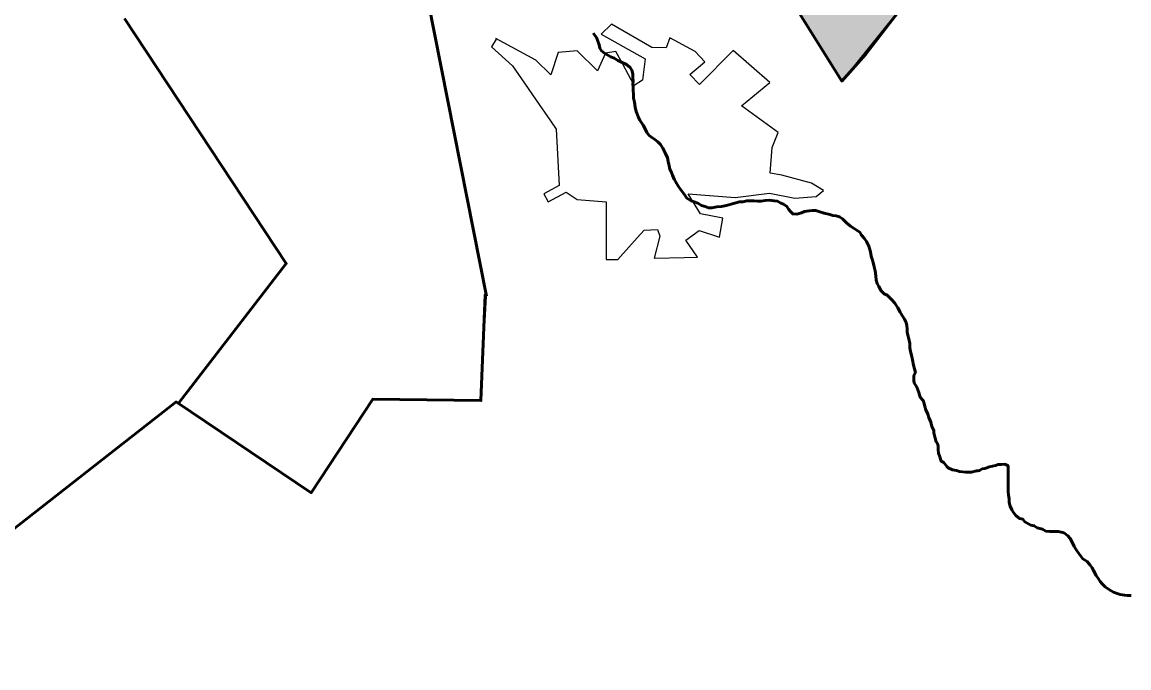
# Model space of a CAD drawing. Extents: x -1643653 to 4543381, y 1624270 to 13878484.
# Drawn here: x 816274 to 818180, y 9012458 to 9013570 of the extents above; entities that cross this region are included whole.
import ezdxf

# ---------------------------------------------------------------- set-up
doc = ezdxf.new("R2010")
doc.units = 0
doc.header["$LTSCALE"] = 200
doc.layers.add('60', color=7, linetype='Continuous', lineweight=13)

msp = doc.modelspace()

# ---------------------------------------------------------------- hatches: boundary and pattern name
at = {"layer": '60'}
msp.add_hatch(color=256, dxfattribs=at).paths.add_polyline_path([(818035.5, 9014039.1), (818096.4, 9014037.6), (818120.1, 9014031.6), (818139.7, 9014021.6), (818144.9, 9014004.4), (818137.4, 9013986.4), (818129.2, 9013972.1), (818135.2, 9013961.6), (818147.2, 9013962.4), (818165.9, 9013948.1), (818083.1, 9013839.1), (817968.5, 9013770), (817944.9, 9013746.6), (817889.4, 9013676.2), (817822.3, 9013638.9), (817727.1, 9013514.8), (817685.5, 9013468.5), (817549.6, 9013686.7), (817378.8, 9013721.7), (817365, 9013754), (817359.2, 9013773.6), (817351.2, 9013816.3), (817348.9, 9013844), (817355.8, 9013860.1), (817374.2, 9013875.1), (817369.6, 9013910.9), (817383.5, 9013946.7), (817375.4, 9013979), (817365, 9013990.5), (817350, 9013998.6), (817344.2, 9014006.7), (817345.4, 9014017), (817353.5, 9014030.9), (817363.8, 9014029.7), (817378.8, 9014020.5), (817410, 9013999.7), (817415.8, 9013990.5), (817431.9, 9013977.8), (817431.9, 9013994), (817428.4, 9014022.8), (817422.7, 9014050.5), (817419.4, 9014092.2), (817517.6, 9014099.8), (817543, 9014274.6), (817594.8, 9014394.5), (817651.7, 9014402.6), (817758.3, 9014365), (817859.8, 9014416.8), (817885.9, 9014453.8), (817890.4, 9014443.7), (817899, 9014432), (817900, 9014425.8), (817897.9, 9014420.8), (817890.7, 9014409.6), (817888, 9014382.6), (817874.1, 9014354.7), (817874.1, 9014344.8), (817881, 9014329.8), (817884.9, 9014319.3), (817887.9, 9014305.7), (817886.9, 9014292.1), (817900.9, 9014289.8), (817917.5, 9014278.2), (817928.5, 9014278.4), (817940.2, 9014251.6), (817945.2, 9014236.5), (817965.1, 9014207.4), (817976.8, 9014191.7), (817983.9, 9014172.6), (818008.5, 9014163.5), (818013.1, 9014160), (818016.3, 9014150.4), (818028.6, 9014139.1), (818055.5, 9014101.1)])

# ---------------------------------------------------------------- linework, layer by layer
at = {"layer": '60', "lineweight": 53}
for points in [[(817073.4, 9013098), (816973.3, 9013605.7), (817166.2, 9013711.2)], [(817822.3, 9013638.9), (817727.1, 9013514.8), (817685.5, 9013468.5), (817549.6, 9013686.7)], [(816543.7, 9012914.3), (816728.6, 9013154.1), (816450.2, 9013576.6)], [(817257.4, 9013551.2), (817262.9, 9013543.6), (817264.9, 9013539), (817267.4, 9013530.8), (817268.9, 9013525.2), (817271.9, 9013520.6), (817277, 9013516.5), (817282.5, 9013513.4), (817287.6, 9013510.3), (817293.7, 9013508.2), (817299.8, 9013504.1), (817304.8, 9013501.5), (817315, 9013496.9), (817321, 9013491.7), (817324.1, 9013487.1), (817325.5, 9013481), (817325.5, 9013474.9), (817326, 9013468.3), (817325.9, 9013463.2), (817326.4, 9013458.1), (817326.4, 9013451.5), (817326.8, 9013445.8), (817326.8, 9013439.2), (817328.3, 9013432.1), (817329.7, 9013423.9), (817331.2, 9013416.3), (817333.7, 9013410.2), (817335.7, 9013405.6), (817337.7, 9013401), (817343.2, 9013392.8), (817347.3, 9013385.1), (817349.8, 9013380), (817353.8, 9013374.9), (817357.8, 9013371.8), (817363.4, 9013368.2), (817368.5, 9013364.1), (817373.5, 9013359.5), (817377.6, 9013352.8), (817381.6, 9013345.2), (817385.6, 9013336.5), (817386.6, 9013330.3), (817388, 9013322.7), (817389.5, 9013316.6), (817392, 9013311), (817394, 9013306.4), (817397, 9013299.7), (817400.7, 9013292.5), (817404.2, 9013287.2), (817408.4, 9013281.2), (817414.1, 9013273.8), (817418.7, 9013266.7), (817426.1, 9013262.4), (817432.8, 9013260), (817438.5, 9013257.5), (817443.8, 9013254), (817450.2, 9013252.5), (817456.2, 9013250.4), (817461.8, 9013250.4), (817470.5, 9013251.9), (817478.1, 9013252.3), (817484.2, 9013253.8), (817490.8, 9013255.3), (817499, 9013257.8), (817509.2, 9013260.8), (817515.3, 9013260.8)], [(815878.7, 9013456.4), (815936.4, 9013335.4), (816218.9, 9012665.7), (816539, 9012916), (816771.7, 9012759.3), (816877.6, 9012920.6), (817064.1, 9012918.3), (817071.1, 9013100.3), (817073.4, 9013098)], [(817515.3, 9013260.8), (817521.9, 9013262.2), (817528.5, 9013262.2), (817534.6, 9013262.2), (817540.7, 9013261.6), (817546.3, 9013261.6), (817553.5, 9013263.1), (817560.9, 9013263.5), (817569, 9013262.1), (817575, 9013261.4), (817580.4, 9013258.3), (817585.4, 9013256.7), (817591, 9013252.6), (817594, 9013248), (817597, 9013243.9), (817601.1, 9013239.8), (817608.2, 9013239.3), (817616.3, 9013241.8), (817621.5, 9013243.8), (817629.1, 9013245.2), (817634.7, 9013245.7), (817640.8, 9013245.7), (817647.9, 9013243.1), (817655, 9013241), (817664.7, 9013238.9), (817670.2, 9013236.8), (817675.8, 9013236.3), (817681.9, 9013234.7), (817687, 9013231.1), (817693.5, 9013224.5), (817700.6, 9013218.8), (817706.7, 9013214.7), (817711.8, 9013211.1), (817716.8, 9013208), (817719.3, 9013202.9), (817724.4, 9013197.8), (817728.4, 9013192.2)], [(817728.4, 9013192.2), (817732.4, 9013184), (817734.9, 9013174.3), (817736.4, 9013167.1), (817737.9, 9013162), (817739.4, 9013155.9), (817741.3, 9013148.3), (817742.8, 9013141.6), (817744.3, 9013133), (817744.7, 9013125.8), (817746.7, 9013119.7), (817749.2, 9013114.6), (817753.3, 9013107.4), (817758.3, 9013102.3), (817763.9, 9013099.7), (817767.4, 9013096.1), (817772, 9013092), (817777, 9013085.9), (817782.1, 9013078.2), (817786.1, 9013070.5), (817789.6, 9013064.9), (817793.6, 9013058.3), (817796.1, 9013053.7), (817797.6, 9013048.1), (817798.1, 9013040.9), (817798, 9013035.8), (817799.5, 9013030.7), (817801, 9013024.6), (817802.5, 9013016.4), (817802.9, 9013009.3), (817803.9, 9013002.7), (817805.9, 9012996.6), (817807.4, 9012988.4), (817809.3, 9012979.2), (817810.8, 9012973.1), (817812.3, 9012966.5), (817809.7, 9012961.2), (817809.7, 9012952.8), (817810.5, 9012948.6), (817814.7, 9012941.1), (817818, 9012931.9), (817820.5, 9012924.3), (817824.7, 9012919.3), (817825.7, 9012918.5), (817827.2, 9012913.4), (817828.7, 9012907.8), (817830.2, 9012902.2), (817833.7, 9012895), (817835.7, 9012888.9), (817839.2, 9012880.7), (817840.7, 9012873.6), (817844.2, 9012866.9), (817843.9, 9012862.4), (817846.4, 9012853.2), (817848.1, 9012847.3), (817850.6, 9012844), (817851.6, 9012839.4), (817851.6, 9012833.3), (817852.1, 9012827.7), (817854.5, 9012821), (817857, 9012813.9), (817861.6, 9012811.3), (817866.5, 9012804.6), (817869, 9012802.1), (817876.5, 9012798.8)], [(817876.5, 9012798.8), (817883.2, 9012797.9), (817888.2, 9012796.2), (817899.1, 9012794.6), (817909.2, 9012794.6), (817917.5, 9012797.1), (817920, 9012797.1), (817922.5, 9012797.9), (817927.6, 9012800.4), (817931.7, 9012801.3), (817939.9, 9012804.2), (817945, 9012805.2), (817950.6, 9012806.1), (817955.2, 9012808.1), (817960.8, 9012808.1), (817966.4, 9012808.6), (817971.9, 9012806), (817972.4, 9012800.4), (817972.4, 9012794.8), (817972.3, 9012789.2), (817972.3, 9012783.6), (817972.2, 9012775.4), (817972.2, 9012765.8), (817972.1, 9012760.7), (817972.6, 9012755.6), (817973.6, 9012748.4), (817974, 9012742.8), (817975.5, 9012736.2), (817978.5, 9012730.1), (817981.6, 9012725.5), (817985.6, 9012720.3), (817991.9, 9012715), (817997.7, 9012713.6), (818001.1, 9012709.2), (818011.2, 9012703.3), (818017, 9012702.5), (818022.1, 9012699.1)], [(818022.1, 9012699.1), (818031.2, 9012696.6), (818037.1, 9012693.3), (818043.8, 9012692.4), (818048.8, 9012692.4), (818058, 9012692.4), (818066.4, 9012690.8), (818069.3, 9012689.7), (818074.9, 9012685.1), (818078.9, 9012680.5), (818083.4, 9012671.8), (818085.9, 9012666.7), (818090, 9012660.6), (818094, 9012655), (818097.5, 9012650.3), (818101, 9012645.7), (818108.1, 9012641.1), (818113.2, 9012634.5), (818116.7, 9012629.8), (818119.2, 9012625.2), (818123.7, 9012617.1), (818127.8, 9012610.9), (818130.8, 9012606.3), (818134.3, 9012602.2), (818139.4, 9012597.1), (818144.9, 9012593.5), (818149.5, 9012590.4), (818153.6, 9012588), (818160.1, 9012585.8), (818165.2, 9012584.2), (818172.3, 9012583.1), (818177.4, 9012582.6), (818184, 9012582.6)]]:
    msp.add_lwpolyline(points, dxfattribs=at)
at = {"layer": '60'}
for points in [[(817822.3, 9013638.9), (817685.5, 9013468.5), (817549.6, 9013686.7)], [(817822.3, 9013638.9), (817685.5, 9013468.5), (817549.6, 9013686.7)], [(816973.3, 9013605.7), (817073.4, 9013098), (817064.1, 9012918.3), (816877.6, 9012920.6), (816771.7, 9012759.3), (816539, 9012916), (816218.9, 9012665.7)], [(816973.3, 9013605.7), (817073.4, 9013098), (817064.1, 9012918.3), (816877.6, 9012920.6), (816771.7, 9012759.3), (816539, 9012916), (816218.9, 9012665.7)]]:
    msp.add_lwpolyline(points, dxfattribs=at)
at = {"layer": '60', "lineweight": 25}
for points in [[(817561.7, 9013465.9), (817498.3, 9013521.5), (817440.6, 9013462.4), (817423.8, 9013480), (817449.8, 9013501.8), (817432.9, 9013519.4), (817389.3, 9013543.3), (817382.9, 9013525.7), (817358.3, 9013526.4), (817288.7, 9013566.5), (817271.1, 9013549.6), (817347.1, 9013506.7), (817342.1, 9013470.1), (817328.1, 9013461), (817308.3, 9013497.6), (817296.4, 9013519.4), (817278.8, 9013516.6), (817264.7, 9013486.3), (817229.5, 9013520.8), (817197.2, 9013518), (817184.5, 9013479.3), (817158.5, 9013504.6), (817089.5, 9013541.9), (817090.2, 9013540.5)], [(817090.2, 9013540.5), (817082.5, 9013527.8), (817118.4, 9013494.8), (817138.8, 9013465.2), (817159.2, 9013435.6), (817183.8, 9013400.1), (817193.6, 9013385.7), (817198.6, 9013288.6), (817172.5, 9013274.5), (817179.9, 9013260.8), (817210.6, 9013277.4), (817229.5, 9013264.7), (817279.5, 9013260.4), (817279.5, 9013161.2), (817299.9, 9013161.2), (817333, 9013198.5), (817344.9, 9013212), (817368.2, 9013212.6), (817372.4, 9013201.3), (817362.5, 9013163.3), (817414.6, 9013164.7), (817437.1, 9013165.4), (817416.7, 9013194.3), (817439.9, 9013211.2), (817475.1, 9013199.9), (817480.8, 9013232.3), (817442.1, 9013240), (817420.9, 9013274.5), (817501.9, 9013268.2), (817561, 9013275.2), (817604.6, 9013266.8), (817641.2, 9013269.6), (817653.8, 9013280.1), (817633.4, 9013292.8), (817582.1, 9013306.2), (817562.4, 9013309.7), (817565.9, 9013354), (817575.7, 9013380.1), (817513.1, 9013425.8), (817561.7, 9013465.9)]]:
    msp.add_lwpolyline(points, dxfattribs=at)
msp.add_spline([(814781, 9009175.5), (814787.2, 9009173.4), (814796.9, 9009173.4), (814799.4, 9009172.4), (814805.1, 9009174.5), (814805.6, 9009176.5), (814811.7, 9009179.5), (814811.7, 9009179.5), (814801.5, 9009181), (814790.7, 9009181.5), (814784.1, 9009183.1), (814777.4, 9009185.1), (814778.4, 9009175.5)], degree=3, dxfattribs=at)

doc.saveas('drawing.dxf')
